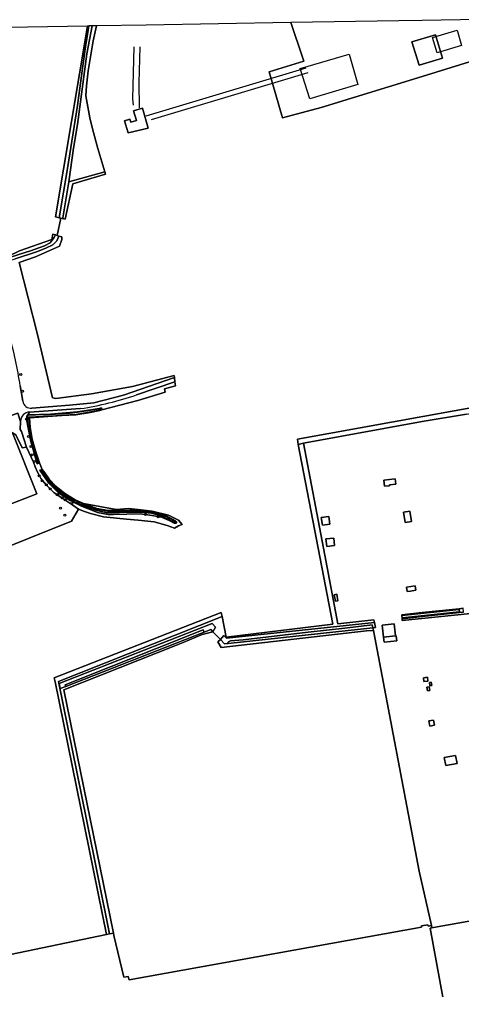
# Model space of a CAD drawing. Extents: x 162510 to 163918, y 388494 to 389774.
# Drawn here: x 162801.7 to 163019.4, y 389286.2 to 389763.5 of the extents above; entities that cross this region are included whole.
import ezdxf

# ---------------------------------------------------------------- set-up
doc = ezdxf.new("R2010")
doc.units = 0
for name, color, linetype in [('IMGEO_Boom', 7, 'Continuous'), ('IMGEO_Boomteelt', 7, 'Continuous'), ('IMGEO_Bouwland', 7, 'Continuous'), ('IMGEO_Erf', 7, 'Continuous'), ('IMGEO_Grasland_agrarisch', 7, 'Continuous'), ('IMGEO_Grasland_overig', 7, 'Continuous'), ('IMGEO_Groenvoorziening', 7, 'Continuous'), ('IMGEO_Hek', 7, 'Continuous'), ('IMGEO_Houtwal', 7, 'Continuous'), ('IMGEO_Loofbos', 7, 'Continuous'), ('IMGEO_Oever', 7, 'Continuous'), ('IMGEO_Pand', 7, 'Continuous'), ('IMGEO_Pand_vergunning_verleend', 7, 'Continuous'), ('IMGEO_Rijbaan_lokaal_onverhard', 7, 'Continuous'), ('IMGEO_Voetpad_halfverhard', 7, 'Continuous'), ('IMGEO_Waterloop', 7, 'Continuous')]:
    doc.layers.add(name, color=color, linetype=linetype)

msp = doc.modelspace()

# ---------------------------------------------------------------- linework, layer by layer
at = {"layer": 'IMGEO_Boom'}
for centre in [(162802.3, 389588.83), (162803.12, 389580.53), (162805.21, 389566.84), (162806.2, 389558.25), (162807.38, 389553.36), (162807.99, 389549.32), (162809, 389546.06), (162811.37, 389538.98), (162812.88, 389536.52), (162814.93, 389534.51), (162816.84, 389532.62), (162820.36, 389529.7), (162822.7, 389528.09), (162824.2, 389527.16), (162827.42, 389525.39), (162821.88, 389523.08), (162824.1, 389519.57), (162863.78, 389520.01), (162869.95, 389518.84)]:
    msp.add_circle(centre, 0.489, dxfattribs=at)
at = {"layer": 'IMGEO_Boomteelt'}
msp.add_lwpolyline([(163060.88, 389326.63), (163005.58, 389316.78), (163004.84, 389316.63), (163003.95, 389316.44), (163018.26, 389238.8), (163073.46, 389248.06)], close=True, dxfattribs=at)
at = {"layer": 'IMGEO_Bouwland'}
msp.add_lwpolyline([(162976.02, 389462.88), (162972.62, 389462.65), (162901.1, 389454.48), (162899.34, 389457.38), (162900.62, 389458.41), (162896.88, 389462.3), (162891.61, 389460.88), (162882.26, 389457.02), (162879.06, 389455.69), (162823.54, 389433.73), (162848.02, 389313.97), (162848.25, 389312.85), (162853.04, 389292.43), (162855.2, 389292.68), (162855.67, 389291.12), (162999.76, 389316.88), (162999.73, 389317.55), (163002.77, 389318.17), (163002.94, 389317.45), (163004.61, 389317.75), (162998.49, 389344.58)], close=True, dxfattribs=at)
at = {"layer": 'IMGEO_Erf'}
for points in [[(163028.29, 389763.47), (163000, 389763), (162988.49, 389762.8), (162935.38, 389761.91), (162941.23, 389744.39), (162941.8, 389742.86), (162924.62, 389737.7), (162931.21, 389715.01), (162950.22, 389720.21), (163000, 389735.45), (163041.93, 389748.28)], [(163021.88, 389569.3), (163000, 389565.67), (162941.64, 389554.96), (162952.03, 389500), (162958.42, 389466.16), (162976.28, 389468.1), (162976.52, 389466.89), (162977.01, 389464.33), (162975.71, 389464.18), (162976.02, 389462.88), (162998.49, 389344.58), (163004.61, 389317.75), (163004.84, 389316.63), (163005.58, 389316.78), (163060.88, 389326.63)], [(163059.4, 389474.89), (162990.21, 389467.86), (162990.13, 389468.68), (162990.09, 389469.04), (162989.97, 389470.19), (162989.93, 389470.61), (163000, 389471.68), (163018.2, 389473.6), (163020.14, 389473.8)], [(163003.95, 389316.44), (163004.84, 389316.63), (163004.61, 389317.75), (163002.94, 389317.45), (163002.77, 389318.17), (162999.73, 389317.55), (162999.76, 389316.88), (162855.67, 389291.12), (162855.2, 389292.68), (162853.04, 389292.43), (162848.25, 389312.85), (162848.02, 389313.97), (162846.02, 389313.63), (162844.48, 389313.31), (162715.18, 389286.4), (162719.86, 389260.04)], [(163036.74, 389139.46), (163018.26, 389238.8), (163003.95, 389316.44)]]:
    msp.add_lwpolyline(points, dxfattribs=at)
for points in [[(162994.98, 389752.41), (163006.51, 389755.91), (163010.01, 389744.38), (162998.48, 389740.88)], [(162855.21, 389707.71), (162865, 389709.96), (162862.35, 389719.88), (162857.85, 389718.56), (162859.31, 389713.67), (162856.53, 389712.87), (162856, 389714.33), (162853.49, 389713.53)], [(162798.23, 389560.18), (162797.3, 389560.83), (162794.38, 389561.5), (162790.45, 389561.45), (162781.93, 389559.73), (162768.52, 389554.18), (162762.7, 389552.48), (162759.86, 389551.5), (162758.46, 389550.93), (162772.54, 389515.5), (162810.25, 389530.17)], [(162981.43, 389533.8), (162981.11, 389536.81), (162986.78, 389537.41), (162987.04, 389534.91), (162983.86, 389534.58), (162983.91, 389534.06)], [(162994.71, 389516.5), (162991.64, 389516.04), (162990.89, 389521.08), (162993.97, 389521.53)], [(162950.85, 389514.68), (162950.33, 389518.48), (162954.04, 389518.98), (162954.56, 389515.18)], [(162952.99, 389504.26), (162952.6, 389507.91), (162956.53, 389508.34), (162956.92, 389504.69)], [(162994.29, 389482.27), (162992.62, 389482.02), (162992.3, 389484.27), (162996.6, 389484.9), (162996.93, 389482.65)], [(162957.33, 389477.24), (162956.74, 389480.46), (162957.97, 389480.69), (162958.56, 389477.46)], [(162986.93, 389460.27), (162987.2, 389460.3), (162987.23, 389460.02), (162987.48, 389457.83), (162981.23, 389457.12), (162980.95, 389459.59), (162980.27, 389465.56), (162986.25, 389466.24)], [(163000.91, 389437.72), (163000.64, 389439.66), (163002.59, 389439.93), (163002.86, 389438)], [(163002.56, 389433.17), (163002.3, 389435.03), (163003.54, 389435.21), (163003.81, 389433.35)], [(163004.72, 389435.8), (163003.82, 389435.67), (163003.57, 389437.38), (163004.48, 389437.51)], [(163003.71, 389415.86), (163003.25, 389418.4), (163005.54, 389418.82), (163006.01, 389416.28)], [(163011.66, 389396.4), (163010.93, 389400.45), (163016.46, 389401.45), (163017.19, 389397.4)]]:
    msp.add_lwpolyline(points, close=True, dxfattribs=at)
at = {"layer": 'IMGEO_Grasland_agrarisch'}
for points in [[(162795.99, 389646.9), (162801.7, 389649.65), (162817.6, 389655.14), (162818.06, 389657.85), (162819.37, 389657.45), (162820.25, 389657.18), (162822.04, 389665.73), (162821.2, 389665.93), (162819.48, 389666.33), (162835.2, 389760.22), (162687.28, 389757.73)], [(163041.93, 389748.28), (163000, 389735.45), (162950.22, 389720.21), (162931.21, 389715.01), (162924.62, 389737.7), (162941.8, 389742.86), (162941.23, 389744.39), (162935.38, 389761.91), (162864.07, 389760.71), (162839.65, 389760.3), (162839.65, 389760.3), (162838.04, 389752.9), (162837.56, 389750), (162835.59, 389738.19), (162834.68, 389730.8), (162834.45, 389725.8), (162836.39, 389715.03), (162837.63, 389709.64), (162840.3, 389699.89), (162843.71, 389688.57), (162844.11, 389687.36), (162827.96, 389682.58), (162824.18, 389665.24), (162822.92, 389665.53), (162822.04, 389665.73), (162820.25, 389657.18), (162821.12, 389656.85), (162822.63, 389656.45), (162822.63, 389655.29), (162821.47, 389651.89), (162809.57, 389646.73), (162801.62, 389643.91), (162810.38, 389609.16), (162817.93, 389577.28), (162819.66, 389577.03), (162837.14, 389579.3), (162857.44, 389582.98), (162877.92, 389588.38), (162877.98, 389587.31), (162877.98, 389587.29), (162878.28, 389585.23), (162878.52, 389583.25), (162873.09, 389581.75), (162873.45, 389580.07), (162859.94, 389575.96), (162842.3, 389571.4), (162841.22, 389571.12), (162836.57, 389570.12), (162829.53, 389568.94), (162822.51, 389568.67), (162806.61, 389567.52), (162807.04, 389562.82), (162808.01, 389557.04), (162809.58, 389551.22), (162811.51, 389545.39), (162812.84, 389542.03), (162814.21, 389540.4), (162816.36, 389537.36), (162819.72, 389533.71), (162824.1, 389530.21), (162829.09, 389527.19), (162833.31, 389525.27), (162849.39, 389522.37), (162855.61, 389522.9), (162861.43, 389522.21), (162867.02, 389521.52), (162875.15, 389519.62), (162880.03, 389517.23), (162881.83, 389515.01), (162880.03, 389514.44), (162878.02, 389513.24), (162874.5, 389514.52), (162867.96, 389516.36), (162860.18, 389517.1), (162854.42, 389517.64), (162843.15, 389518.83), (162836.62, 389520.46), (162833.65, 389521.45), (162830.73, 389522.5), (162827.33, 389516.71), (162785.51, 389500)], [(162669.68, 389276.95), (162668.07, 389378.35), (162705.95, 389383.93), (162706.11, 389377.75), (162706.94, 389364.94), (162709.92, 389326.55), (162713.59, 389287.63), (162715.18, 389286.4), (162844.48, 389313.31), (162819.28, 389437.58), (162818.78, 389439.62), (162901.07, 389471.79), (162901.47, 389469.72), (162903.52, 389459.56), (162955.96, 389465.93), (162938.9, 389554.45), (162938.57, 389557.01), (163031.16, 389573.65)]]:
    msp.add_lwpolyline(points, dxfattribs=at)
for points in [[(162857.85, 389718.56), (162862.35, 389719.88), (162865, 389709.96), (162855.21, 389707.71), (162853.49, 389713.53), (162856, 389714.33), (162856.53, 389712.87), (162859.31, 389713.67)], [(162812.35, 389537.53), (162810.6, 389540.81), (162809.47, 389543.32), (162808.53, 389545.75), (162805.1, 389552.99), (162802.98, 389552.67), (162799.84, 389559.06), (162798.23, 389560.18), (162810.25, 389530.17), (162772.54, 389515.5), (162758.46, 389550.93), (162749.68, 389547.35), (162750.86, 389543.91), (162768.2, 389493.08), (162785.51, 389500), (162827.33, 389516.71), (162830.73, 389522.5), (162828.02, 389524.54), (162823.62, 389527.41), (162818.85, 389530.65), (162814.84, 389534.48)]]:
    msp.add_lwpolyline(points, close=True, dxfattribs=at)
at = {"layer": 'IMGEO_Grasland_overig'}
for points in [[(162835.94, 389760.23), (162835.2, 389760.22), (162819.48, 389666.33), (162821.2, 389665.93), (162825.36, 389690.07), (162830.21, 389721.07), (162832.85, 389740.68), (162834.26, 389750), (162835.5, 389758.18)], [(162825.94, 389683.54), (162822.99, 389665.89), (162822.92, 389665.53), (162824.18, 389665.24), (162827.96, 389682.58), (162844.11, 389687.36), (162843.71, 389688.57)], [(162801.7, 389649.65), (162795.99, 389646.9), (162796.31, 389646.11), (162801.94, 389647.94), (162807.12, 389649.63), (162813.96, 389652.08), (162816.79, 389653.57), (162818.86, 389656.13), (162819.37, 389657.45), (162818.06, 389657.85), (162817.6, 389655.14)], [(162941.64, 389554.96), (162938.9, 389554.45), (162955.96, 389465.93), (162903.52, 389459.56), (162901.47, 389469.72), (162820.92, 389437.74), (162834.65, 389369.84), (162846.02, 389313.63), (162848.02, 389313.97), (162823.54, 389433.73), (162879.06, 389455.69), (162882.26, 389457.02), (162891.61, 389460.88), (162896.88, 389462.3), (162900.62, 389458.41), (162902.34, 389460.37), (162903.62, 389459.04), (162976.52, 389466.89), (162976.28, 389468.1), (162958.42, 389466.16), (162952.03, 389500)], [(162833.31, 389525.27), (162834.01, 389524.95), (162839.84, 389522.97), (162845.33, 389521.98), (162850.81, 389521.9), (162861.43, 389522.21), (162855.61, 389522.9), (162849.39, 389522.37)], [(162820.92, 389437.74), (162901.47, 389469.72), (162901.07, 389471.79), (162818.78, 389439.62), (162819.28, 389437.58), (162844.48, 389313.31), (162846.02, 389313.63), (162834.65, 389369.84)], [(162896.88, 389462.3), (162895.88, 389463.34), (162892.65, 389462.08), (162824.59, 389435.38), (162821.81, 389434.29), (162821.3, 389436.88), (162896.55, 389466.4), (162898.31, 389464.56)], [(162972.62, 389462.65), (162976.02, 389462.88), (162975.71, 389464.18), (162904.42, 389456.51), (162902.63, 389456.31), (162900.62, 389458.41), (162899.34, 389457.38), (162901.1, 389454.48)]]:
    msp.add_lwpolyline(points, close=True, dxfattribs=at)
for points in [[(162807.85, 389572.19), (162826.4, 389573.73), (162838.34, 389574.9), (162852.96, 389578.66), (162877.98, 389587.31), (162877.92, 389588.38), (162857.44, 389582.98), (162837.14, 389579.3), (162819.66, 389577.03), (162817.93, 389577.28), (162810.38, 389609.16), (162801.62, 389643.91), (162809.57, 389646.73), (162821.47, 389651.89), (162822.63, 389655.29), (162822.63, 389656.45), (162821.12, 389656.85), (162820.1, 389654.62), (162818.18, 389652.52), (162814.72, 389650.91), (162810.06, 389649.21), (162799.61, 389645.72)], [(162859.33, 389578.75), (162878.28, 389585.23), (162877.98, 389587.29), (162877.98, 389587.31), (162852.96, 389578.66), (162838.34, 389574.9), (162826.4, 389573.73), (162807.85, 389572.19)], [(162803.32, 389575.72), (162802.08, 389583.27)], [(162802.08, 389583.27), (162803.32, 389575.72)], [(162873.45, 389580.07), (162873.09, 389581.75), (162878.52, 389583.25), (162878.28, 389585.23), (162859.33, 389578.75)], [(162842.3, 389571.4), (162859.94, 389575.96), (162873.45, 389580.07)], [(162797.54, 389568.68), (162800.82, 389569.76), (162802.2, 389565.73)], [(162831.81, 389572), (162806.66, 389570.35), (162805.88, 389568.97), (162817, 389569.23), (162830.22, 389570.48), (162841.18, 389572.14), (162841.32, 389572.18)], [(162806.66, 389570.35), (162831.81, 389572)]]:
    msp.add_lwpolyline(points, dxfattribs=at)
for centre, radius, start, end in [((162566.49, 389545.95), 238.53, 9.002, 15.1352), ((162566.49, 389545.95), 238.53, 9.002, 15.1352), ((162806.23, 389735.88), 165.86, 278.8707, 288.6722), ((162806.23, 389735.88), 165.86, 278.8707, 288.6722), ((162807.49, 389576.4), 4.23, 189.3024, 274.8899), ((162807.49, 389576.4), 4.23, 189.3024, 274.8899), ((162806.96, 389565.59), 4.77, 93.6538, 178.328), ((162841.82, 389570.59), 1.66, 86.1747, 107.4738), ((162841.9, 389571.58), 0.671, 37.4613, 87.2296), ((162842.05, 389571.77), 0.445, 304.435, 30.1996)]:
    msp.add_arc(centre, radius, start, end, dxfattribs=at)
at = {"layer": 'IMGEO_Groenvoorziening'}
for points in [[(162812.84, 389542.03), (162811.51, 389545.39), (162810.34, 389544.94), (162807.27, 389555.78), (162805.21, 389566.84), (162805.39, 389568.34), (162805.88, 389568.97), (162806.66, 389570.35)], [(162802.2, 389565.73), (162802.08, 389561.71), (162802.74, 389560.7), (162805.1, 389552.99), (162808.53, 389545.75), (162809.47, 389543.32), (162810.6, 389540.81), (162812.35, 389537.53), (162814.84, 389534.48), (162818.85, 389530.65), (162823.62, 389527.41), (162828.02, 389524.54), (162830.73, 389522.5), (162833.65, 389521.45), (162836.62, 389520.46), (162843.15, 389518.83), (162854.42, 389517.64), (162860.18, 389517.1), (162867.96, 389516.36), (162874.5, 389514.52), (162878.02, 389513.24), (162880.03, 389514.44), (162881.83, 389515.01), (162880.03, 389517.23), (162875.15, 389519.62), (162867.02, 389521.52), (162872.63, 389519.97), (162877.42, 389517.51), (162878.58, 389516.79), (162879.11, 389516.35), (162879.11, 389516.11), (162879.02, 389515.82), (162878.89, 389515.72), (162878.59, 389515.65), (162877.88, 389515.64), (162875.46, 389516.96), (162871.68, 389518.6), (162865.89, 389519.65), (162861.1, 389520.33), (162847.93, 389519.91), (162845.39, 389519.97), (162840.14, 389520.96), (162838.96, 389521.41), (162832.2, 389524), (162826.27, 389527), (162820.8, 389530.76), (162816.24, 389535.38), (162811.78, 389541.68), (162812.84, 389542.03)], [(163020.34, 389471.91), (163018.41, 389471.71), (163000, 389469.74), (162990.13, 389468.68), (162990.21, 389467.86), (163059.4, 389474.89)]]:
    msp.add_lwpolyline(points, dxfattribs=at)
msp.add_arc((162806.96, 389565.59), 4.77, 93.6538, 178.328, dxfattribs=at)
at = {"layer": 'IMGEO_Hek'}
for points in [[(162843.71, 389688.57), (162840.3, 389699.89), (162837.63, 389709.64), (162836.39, 389715.03), (162834.45, 389725.8), (162834.68, 389730.8), (162835.59, 389738.19), (162837.56, 389750), (162838.04, 389752.9)], [(162857.91, 389721.28), (162857.56, 389724.46), (162858.21, 389750)], [(162860.87, 389720.04), (162860.72, 389732.3), (162861.07, 389750)], [(162950.22, 389720.21), (163000, 389735.45), (163041.93, 389748.28), (163043.62, 389748.8)], [(162864.14, 389716.01), (162942.96, 389739.73)], [(162866.72, 389714.28), (162943.84, 389737.37)], [(162843.71, 389688.57), (162825.94, 389683.54)], [(162941.64, 389554.96), (163000, 389565.67), (163021.88, 389569.3)], [(162952.03, 389500), (162941.64, 389554.96)], [(162976.52, 389466.89), (162976.28, 389468.1), (162958.42, 389466.16), (162952.03, 389500)], [(162820.92, 389437.74), (162834.65, 389369.84), (162846.02, 389313.63), (162844.48, 389313.31), (162715.18, 389286.4)]]:
    msp.add_lwpolyline(points, dxfattribs=at)
at = {"layer": 'IMGEO_Houtwal'}
msp.add_lwpolyline([(163021.88, 389569.3), (163031.73, 389570.93), (163031.16, 389573.65), (162938.57, 389557.01), (162938.9, 389554.45), (162941.64, 389554.96), (163000, 389565.67)], close=True, dxfattribs=at)
at = {"layer": 'IMGEO_Loofbos'}
msp.add_lwpolyline([(162837.56, 389760.26), (162835.56, 389750), (162834.87, 389746.5), (162830.32, 389711.7), (162828.37, 389700.07), (162825.94, 389683.54), (162843.71, 389688.57), (162840.3, 389699.89), (162837.63, 389709.64), (162836.39, 389715.03), (162834.45, 389725.8), (162834.68, 389730.8), (162835.59, 389738.19), (162837.56, 389750), (162838.04, 389752.9), (162839.65, 389760.3), (162839.65, 389760.3)], close=True, dxfattribs=at)
at = {"layer": 'IMGEO_Oever'}
for points in [[(162841.32, 389572.18), (162841.18, 389572.14), (162830.22, 389570.48), (162817, 389569.23), (162805.88, 389568.97), (162805.39, 389568.34), (162805.21, 389566.84), (162807.27, 389555.78), (162810.34, 389544.94), (162811.51, 389545.39), (162809.58, 389551.22), (162808.01, 389557.04), (162807.04, 389562.82), (162806.61, 389567.52), (162822.51, 389568.67), (162829.53, 389568.94), (162836.57, 389570.12)], [(162841.43, 389571.35), (162841.21, 389571.31), (162835.97, 389570.33), (162829.68, 389569.17), (162826.61, 389569), (162817.1, 389568.39), (162809.68, 389568), (162806.39, 389567.81), (162806.38, 389566.85), (162807.15, 389561.06), (162808.13, 389555.95), (162809.38, 389551.53), (162811.16, 389545.61), (162810.51, 389545.41), (162808.73, 389551.34), (162807.48, 389555.8), (162806.49, 389560.94), (162805.4, 389566.89), (162805.63, 389568.3), (162806.05, 389568.79), (162809.61, 389568.9), (162817.06, 389569.06), (162826.47, 389569.86), (162830.25, 389570.2), (162838.8, 389571.61), (162841.24, 389571.99)], [(162836.57, 389570.12), (162841.22, 389571.12), (162842.3, 389571.4)], [(162841.81, 389571.9), (162841.86, 389571.85), (162841.9, 389571.79), (162841.91, 389571.74), (162841.89, 389571.69)]]:
    msp.add_lwpolyline(points, dxfattribs=at)
for points in [[(162829.09, 389527.19), (162824.1, 389530.21), (162819.72, 389533.71), (162816.36, 389537.36), (162814.21, 389540.4), (162812.84, 389542.03), (162811.78, 389541.68), (162816.24, 389535.38), (162820.8, 389530.76), (162826.27, 389527), (162832.2, 389524), (162838.96, 389521.41), (162840.14, 389520.96), (162845.39, 389519.97), (162847.93, 389519.91), (162861.1, 389520.33), (162865.89, 389519.65), (162871.68, 389518.6), (162875.46, 389516.96), (162877.88, 389515.64), (162878.59, 389515.65), (162878.89, 389515.72), (162879.02, 389515.82), (162879.11, 389516.11), (162879.11, 389516.35), (162878.58, 389516.79), (162877.42, 389517.51), (162872.63, 389519.97), (162867.02, 389521.52), (162861.43, 389522.21), (162850.81, 389521.9), (162845.33, 389521.98), (162839.84, 389522.97), (162834.01, 389524.95), (162833.31, 389525.27)], [(162878.47, 389516.52), (162878.11, 389515.94), (162876.89, 389516.69), (162872.14, 389519), (162866.67, 389520.52), (162861.58, 389521.09), (162850.93, 389520.87), (162845.07, 389520.83), (162839.83, 389521.83), (162833.15, 389524.14), (162828.63, 389526.33), (162824.14, 389529.04), (162820.1, 389532.24), (162819.05, 389533.09), (162816.78, 389535.5), (162815.66, 389536.77), (162813.4, 389539.94), (162812.11, 389541.54), (162812.81, 389541.77), (162813.94, 389540.35), (162816.2, 389537.19), (162817.28, 389535.96), (162819.52, 389533.6), (162820.53, 389532.78), (162824.53, 389529.61), (162828.96, 389526.94), (162833.41, 389524.78), (162840, 389522.5), (162845.13, 389521.52), (162850.92, 389521.56), (162861.61, 389521.78), (162866.8, 389521.19), (162872.38, 389519.64), (162877.23, 389517.29)], [(163018.24, 389473.22), (163018.2, 389473.6), (163000, 389471.68), (162989.93, 389470.61), (162989.97, 389470.19)], [(163018.41, 389471.71), (163018.37, 389472.06), (162990.09, 389469.04), (162990.13, 389468.68), (163000, 389469.74)], [(162892.65, 389462.08), (162895.88, 389463.34), (162896.88, 389462.3), (162898.31, 389464.56), (162896.55, 389466.4), (162821.3, 389436.88), (162821.81, 389434.29), (162824.59, 389435.38), (162824.28, 389436.18), (162892.2, 389463.23)], [(162943.87, 389462.08), (162961.89, 389464.01), (162975.41, 389465.72), (162975.71, 389464.18), (162977.01, 389464.33), (162976.52, 389466.89), (162903.62, 389459.04), (162902.34, 389460.37), (162900.62, 389458.41), (162902.63, 389456.31), (162904.42, 389456.51), (162904.39, 389457.02), (162904.63, 389457.31), (162905.22, 389457.6), (162905.69, 389457.72), (162911.85, 389458.3)]]:
    msp.add_lwpolyline(points, close=True, dxfattribs=at)
for centre, radius, start, end in [((162841.4, 389571.18), 0.825, 60.0258, 101.0496), ((162841.82, 389570.59), 1.66, 86.1747, 107.4738), ((162841.19, 389572.17), 0.847, 286.2259, 325.4584), ((162841.9, 389571.58), 0.671, 37.4613, 87.2296), ((162842.05, 389571.77), 0.445, 304.435, 30.1996)]:
    msp.add_arc(centre, radius, start, end, dxfattribs=at)
at = {"layer": 'IMGEO_Pand'}
for points in [[(162998.48, 389740.88), (163010.01, 389744.38), (163006.51, 389755.91), (162994.98, 389752.41)], [(162981.11, 389536.81), (162981.43, 389533.8), (162983.91, 389534.06), (162983.86, 389534.58), (162987.04, 389534.91), (162986.78, 389537.41)], [(162990.89, 389521.08), (162991.64, 389516.04), (162994.71, 389516.5), (162993.97, 389521.53)], [(162950.33, 389518.48), (162950.85, 389514.68), (162954.56, 389515.18), (162954.04, 389518.98)], [(162952.6, 389507.91), (162952.99, 389504.26), (162956.92, 389504.69), (162956.53, 389508.34)], [(162994.29, 389482.27), (162996.93, 389482.65), (162996.6, 389484.9), (162992.3, 389484.27), (162992.62, 389482.02)], [(162956.74, 389480.46), (162957.33, 389477.24), (162958.56, 389477.46), (162957.97, 389480.69)], [(162980.95, 389459.59), (162986.93, 389460.27), (162986.25, 389466.24), (162980.27, 389465.56)], [(162986.93, 389460.27), (162980.95, 389459.59), (162981.23, 389457.12), (162987.48, 389457.83), (162987.23, 389460.02), (162987.2, 389460.3)], [(163000.64, 389439.66), (163000.91, 389437.72), (163002.86, 389438), (163002.59, 389439.93)], [(163002.3, 389435.03), (163002.56, 389433.17), (163003.81, 389433.35), (163003.54, 389435.21)], [(163003.57, 389437.38), (163003.82, 389435.67), (163004.72, 389435.8), (163004.48, 389437.51)], [(163003.25, 389418.4), (163003.71, 389415.86), (163006.01, 389416.28), (163005.54, 389418.82)], [(163010.93, 389400.45), (163011.66, 389396.4), (163017.19, 389397.4), (163016.46, 389401.45)]]:
    msp.add_lwpolyline(points, close=True, dxfattribs=at)
at = {"layer": 'IMGEO_Pand_vergunning_verleend'}
for points in [[(163005.14, 389754.55), (163017.23, 389758.14), (163019.37, 389750.63), (163007.35, 389747.07)], [(162940, 389739.39), (162963.99, 389746.43), (162968.4, 389731.4), (162944.68, 389724.44)]]:
    msp.add_lwpolyline(points, close=True, dxfattribs=at)
at = {"layer": 'IMGEO_Rijbaan_lokaal_onverhard'}
msp.add_lwpolyline([(162749.68, 389547.35), (162758.46, 389550.93), (162759.86, 389551.5), (162762.7, 389552.48), (162768.52, 389554.18), (162781.93, 389559.73), (162790.45, 389561.45), (162794.38, 389561.5), (162797.3, 389560.83), (162798.23, 389560.18), (162799.84, 389559.06), (162802.98, 389552.67), (162805.1, 389552.99), (162802.74, 389560.7), (162802.08, 389561.71), (162802.2, 389565.73), (162800.82, 389569.76), (162797.54, 389568.68), (162797.51, 389568.67), (162788.12, 389565.57), (162765.33, 389556.56), (162679.52, 389521.34), (162675.54, 389519.85)], dxfattribs=at)
at = {"layer": 'IMGEO_Voetpad_halfverhard'}
msp.add_lwpolyline([(163020.18, 389473.42), (163020.14, 389473.8), (163018.2, 389473.6), (163018.24, 389473.22), (163018.37, 389472.06), (163018.41, 389471.71), (163020.34, 389471.91), (163020.3, 389472.27)], close=True, dxfattribs=at)
at = {"layer": 'IMGEO_Waterloop'}
for points in [[(162837.56, 389760.26), (162835.94, 389760.23), (162835.5, 389758.18), (162834.26, 389750), (162832.85, 389740.68), (162830.21, 389721.07), (162825.36, 389690.07), (162821.2, 389665.93), (162822.04, 389665.73), (162822.92, 389665.53), (162822.99, 389665.89), (162825.94, 389683.54), (162828.37, 389700.07), (162830.32, 389711.7), (162834.87, 389746.5), (162835.56, 389750)], [(162789.4, 389643.86), (162781.32, 389641.23), (162780.66, 389640.73), (162780.63, 389640.3), (162781.06, 389640.01), (162781.6, 389640.09), (162799.61, 389645.72), (162810.06, 389649.21), (162814.72, 389650.91), (162818.18, 389652.52), (162820.1, 389654.62), (162821.12, 389656.85), (162820.25, 389657.18), (162819.37, 389657.45), (162818.86, 389656.13), (162816.79, 389653.57), (162813.96, 389652.08), (162807.12, 389649.63), (162801.94, 389647.94), (162796.31, 389646.11), (162790.43, 389644.2)], [(162812.81, 389541.77), (162812.11, 389541.54), (162813.4, 389539.94), (162815.66, 389536.77), (162816.78, 389535.5), (162819.05, 389533.09), (162820.1, 389532.24), (162824.14, 389529.04), (162828.63, 389526.33), (162833.15, 389524.14), (162839.83, 389521.83), (162845.07, 389520.83), (162850.93, 389520.87), (162861.58, 389521.09), (162866.67, 389520.52), (162872.14, 389519), (162876.89, 389516.69), (162878.11, 389515.94), (162878.47, 389516.52), (162877.23, 389517.29), (162872.38, 389519.64), (162866.8, 389521.19), (162861.61, 389521.78), (162850.92, 389521.56), (162845.13, 389521.52), (162840, 389522.5), (162833.41, 389524.78), (162828.96, 389526.94), (162824.53, 389529.61), (162820.53, 389532.78), (162819.52, 389533.6), (162817.28, 389535.96), (162816.2, 389537.19), (162813.94, 389540.35)], [(163018.37, 389472.06), (163018.24, 389473.22), (162989.97, 389470.19), (162990.09, 389469.04)], [(162892.65, 389462.08), (162892.2, 389463.23), (162824.28, 389436.18), (162824.59, 389435.38)], [(162975.71, 389464.18), (162975.41, 389465.72), (162961.89, 389464.01), (162943.87, 389462.08), (162911.85, 389458.3), (162905.69, 389457.72), (162905.22, 389457.6), (162904.63, 389457.31), (162904.39, 389457.02), (162904.42, 389456.51)]]:
    msp.add_lwpolyline(points, close=True, dxfattribs=at)
for points in [[(162841.24, 389571.99), (162838.8, 389571.61), (162830.25, 389570.2), (162826.47, 389569.86), (162817.06, 389569.06), (162809.61, 389568.9), (162806.05, 389568.79), (162805.63, 389568.3), (162805.4, 389566.89), (162806.49, 389560.94), (162807.48, 389555.8), (162808.73, 389551.34), (162810.51, 389545.41), (162811.16, 389545.61), (162809.38, 389551.53), (162808.13, 389555.95), (162807.15, 389561.06), (162806.38, 389566.85), (162806.39, 389567.81), (162809.68, 389568), (162817.1, 389568.39), (162826.61, 389569), (162829.68, 389569.17), (162835.97, 389570.33), (162841.21, 389571.31), (162841.43, 389571.35)], [(162841.89, 389571.69), (162841.91, 389571.74), (162841.9, 389571.79), (162841.86, 389571.85), (162841.81, 389571.9)]]:
    msp.add_lwpolyline(points, dxfattribs=at)
for centre, radius, start, end in [((162841.4, 389571.18), 0.825, 60.0258, 101.0496), ((162841.19, 389572.17), 0.847, 286.2259, 325.4584)]:
    msp.add_arc(centre, radius, start, end, dxfattribs=at)

doc.saveas('drawing.dxf')
